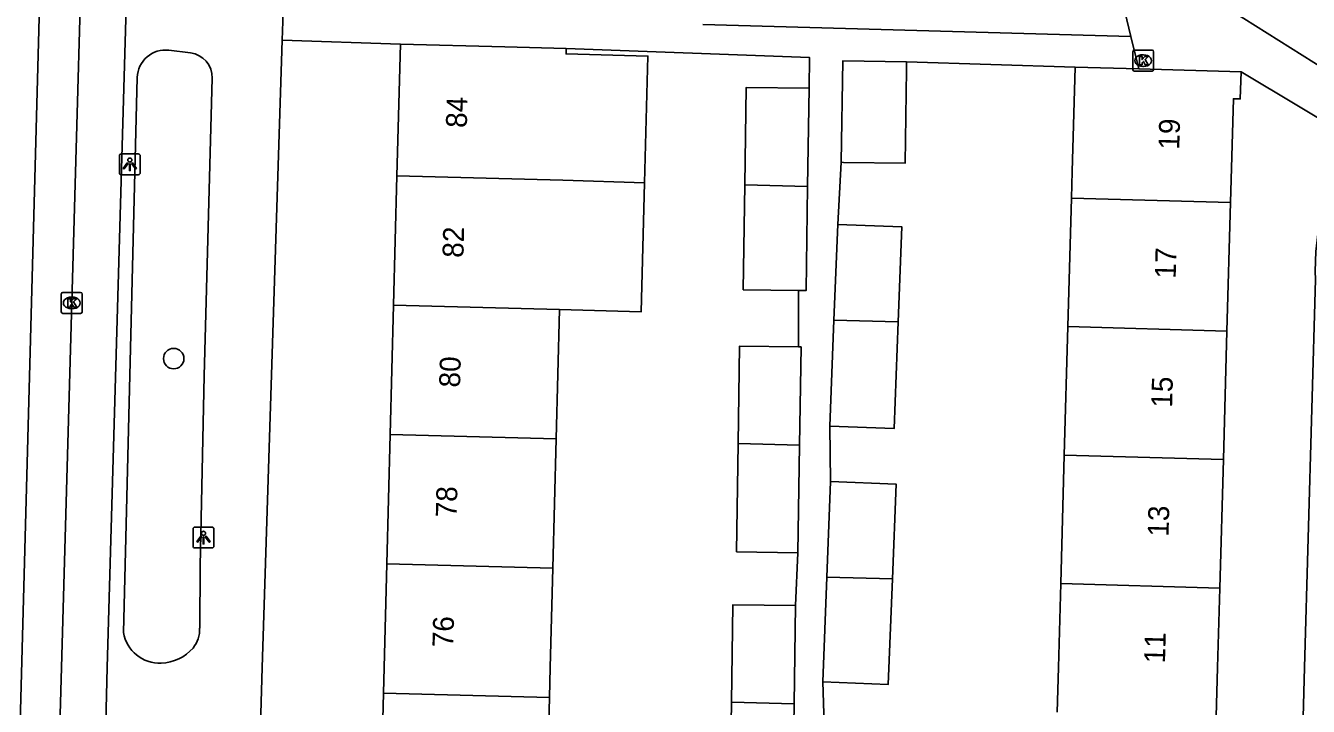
# Model space of a CAD drawing. Extents: x 162026 to 163499, y 387297 to 388169.
# Drawn here: x 162905.4 to 162966.8, y 387998.1 to 388030.7 of the extents above; entities that cross this region are included whole.
import ezdxf

# ---------------------------------------------------------------- set-up
doc = ezdxf.new("R2010")
doc.units = 0
for name, color, linetype in [('IMGEO_Boom', 7, 'Continuous'), ('IMGEO_Fietspad_gesloten', 7, 'Continuous'), ('IMGEO_Kolk', 7, 'Continuous'), ('IMGEO_Lichtpunt', 7, 'Continuous'), ('IMGEO_Pand', 7, 'Continuous'), ('IMGEO_Pand_nummerreeks', 7, 'Continuous'), ('IMGEO_Rijbaan_lokaal_gesloten', 7, 'Continuous'), ('IMGEO_Voetpad_open', 7, 'Continuous')]:
    doc.layers.add(name, color=color, linetype=linetype)

msp = doc.modelspace()

# ---------------------------------------------------------------- linework, layer by layer
at = {"layer": 'IMGEO_Boom'}
msp.add_circle((162912.495, 388014.794), 0.489, dxfattribs=at)
at = {"layer": 'IMGEO_Fietspad_gesloten'}
msp.add_lwpolyline([(162905.708, 387939.244), (162905.423, 387939.747), (162907.132, 388000), (162908.764, 388058.137), (162909.394, 388076.512), (162909.458, 388077.274)], dxfattribs=at)
at = {"layer": 'IMGEO_Kolk'}
for p, q in [((162958.37, 388028.634), (162958.37, 388029.486)), ((162958.445, 388029.56), (162959.297, 388029.56)), ((162959.371, 388029.486), (162959.371, 388028.634)), ((162958.858, 388029.34), (162958.883, 388029.34)), ((162959.297, 388028.56), (162958.445, 388028.56)), ((162958.881, 388028.78), (162958.856, 388028.78)), ((162907.118, 388017.033), (162907.118, 388017.885)), ((162907.193, 388017.959), (162908.045, 388017.959)), ((162908.119, 388017.885), (162908.119, 388017.033)), ((162907.629, 388017.179), (162907.604, 388017.179)), ((162907.606, 388017.739), (162907.631, 388017.739)), ((162908.045, 388016.959), (162907.193, 388016.959))]:
    msp.add_line(p, q, dxfattribs=at)
for points in [[(162958.37, 388028.634), (162958.37, 388029.486)], [(162958.445, 388029.56), (162959.297, 388029.56)], [(162959.371, 388029.486), (162959.371, 388028.634)], [(162958.691, 388029.26), (162958.814, 388029.26), (162958.814, 388029.109), (162958.944, 388029.26), (162959.108, 388029.26), (162958.962, 388029.109), (162959.115, 388028.86), (162958.963, 388028.86), (162958.878, 388029.024), (162958.814, 388028.957), (162958.814, 388028.86), (162958.691, 388028.86), (162958.691, 388029.26)], [(162959.297, 388028.56), (162958.445, 388028.56)], [(162907.118, 388017.033), (162907.118, 388017.885)], [(162907.193, 388017.959), (162908.045, 388017.959)], [(162908.119, 388017.885), (162908.119, 388017.033)], [(162907.439, 388017.659), (162907.562, 388017.659), (162907.562, 388017.508), (162907.692, 388017.659), (162907.856, 388017.659), (162907.71, 388017.508), (162907.863, 388017.259), (162907.711, 388017.259), (162907.626, 388017.423), (162907.562, 388017.356), (162907.562, 388017.259), (162907.439, 388017.259), (162907.439, 388017.659)], [(162908.045, 388016.959), (162907.193, 388016.959)]]:
    msp.add_lwpolyline(points, dxfattribs=at)
for centre, start, end in [((162958.447, 388029.484), 91.55205, 178.44795), ((162958.447, 388029.484), 91.55205, 178.44795), ((162959.295, 388029.484), 1.55205, 88.44795), ((162959.295, 388029.484), 1.55205, 88.44795), ((162958.447, 388028.636), 181.55205, 268.44795), ((162958.447, 388028.636), 181.55205, 268.44795), ((162959.295, 388028.636), 271.55205, 358.44795), ((162959.295, 388028.636), 271.55205, 358.44795), ((162907.195, 388017.883), 91.55205, 178.44795), ((162907.195, 388017.883), 91.55205, 178.44795), ((162908.043, 388017.883), 1.55205, 88.44795), ((162908.043, 388017.883), 1.55205, 88.44795), ((162907.195, 388017.035), 181.55205, 268.44795), ((162907.195, 388017.035), 181.55205, 268.44795), ((162908.043, 388017.035), 271.55205, 358.44795), ((162908.043, 388017.035), 271.55205, 358.44795)]:
    msp.add_arc(centre, 0.0765, start, end, dxfattribs=at)
for centre, major_axis, ratio, start_param, end_param in [((162958.857, 388029.06), (-0.387, 0.002), 0.722429, 4.712389, 7.853982), ((162958.882, 388029.06), (-0.39, 0.002), 0.717154, 1.570796, 4.712389), ((162907.605, 388017.459), (-0.387, 0.002), 0.722429, 4.712389, 7.853982), ((162907.63, 388017.459), (-0.39, 0.002), 0.717154, 1.570796, 4.712389)]:
    msp.add_ellipse(centre, major_axis=major_axis, ratio=ratio, start_param=start_param, end_param=end_param, dxfattribs=at)
at = {"layer": 'IMGEO_Lichtpunt'}
for p, q in [((162909.898, 388024.501), (162909.898, 388023.694)), ((162909.898, 388024.501), (162909.898, 388023.694)), ((162910.8, 388024.596), (162909.992, 388024.596)), ((162910.8, 388024.596), (162909.992, 388024.596)), ((162910.894, 388023.694), (162910.894, 388024.501)), ((162910.894, 388023.694), (162910.894, 388024.501)), ((162909.992, 388023.6), (162910.8, 388023.6)), ((162909.992, 388023.6), (162910.8, 388023.6)), ((162914.324, 388006.727), (162913.516, 388006.727)), ((162914.324, 388006.727), (162913.516, 388006.727)), ((162913.422, 388006.632), (162913.422, 388005.825)), ((162913.422, 388006.632), (162913.422, 388005.825)), ((162914.418, 388005.825), (162914.418, 388006.632)), ((162914.418, 388005.825), (162914.418, 388006.632)), ((162913.516, 388005.731), (162914.324, 388005.731)), ((162913.516, 388005.731), (162914.324, 388005.731))]:
    msp.add_line(p, q, dxfattribs=at)
for points in [[(162910.272, 388024.165), (162910.311, 388024.137), (162910.123, 388023.875), (162910.085, 388023.902), (162910.272, 388024.165)], [(162910.374, 388024.117), (162910.421, 388024.117), (162910.421, 388023.795), (162910.374, 388023.795), (162910.374, 388024.117)], [(162910.484, 388024.137), (162910.522, 388024.164), (162910.709, 388023.902), (162910.67, 388023.874), (162910.484, 388024.137)], [(162913.796, 388006.296), (162913.835, 388006.268), (162913.647, 388006.006), (162913.609, 388006.033), (162913.796, 388006.296)], [(162913.898, 388006.248), (162913.945, 388006.248), (162913.945, 388005.926), (162913.898, 388005.926), (162913.898, 388006.248)], [(162914.008, 388006.268), (162914.046, 388006.295), (162914.233, 388006.033), (162914.194, 388006.005), (162914.008, 388006.268)]]:
    msp.add_lwpolyline(points, dxfattribs=at)
for centre in [(162910.397, 388024.299), (162913.921, 388006.43)]:
    msp.add_circle(centre, 0.0994, dxfattribs=at)
for centre, start, end in [((162909.992, 388024.501), 90, 180), ((162909.992, 388024.501), 90, 180), ((162910.8, 388024.501), 0, 90), ((162910.8, 388024.501), 0, 90), ((162909.992, 388023.694), 180, 270), ((162909.992, 388023.694), 180, 270), ((162910.8, 388023.694), 270, 0), ((162910.8, 388023.694), 270, 360), ((162913.516, 388006.632), 90, 180), ((162913.516, 388006.632), 90, 180), ((162914.324, 388006.632), 0, 90), ((162914.324, 388006.632), 0, 90), ((162913.516, 388005.825), 180, 270), ((162913.516, 388005.825), 180, 270), ((162914.324, 388005.825), 270, 0), ((162914.324, 388005.825), 270, 360)]:
    msp.add_arc(centre, 0.0946, start, end, dxfattribs=at)
at = {"layer": 'IMGEO_Pand'}
for points in [[(162923.337, 388029.851), (162923.173, 388023.539)], [(162931.273, 388029.645), (162928.336, 388029.721), (162923.337, 388029.851)], [(162931.273, 388029.645), (162931.266, 388029.381), (162935.182, 388029.28), (162935.024, 388023.211)], [(162947.55, 388028.998), (162944.5, 388029.043), (162944.428, 388024.191)], [(162944.428, 388024.191), (162944.53, 388024.189), (162947.478, 388024.146), (162947.544, 388028.626), (162947.55, 388028.998)], [(162955.612, 388028.75), (162955.473, 388023.752), (162955.438, 388022.479)], [(162958.655, 388028.666), (162955.612, 388028.75)], [(162958.655, 388028.666), (162963.553, 388028.53)], [(162963.046, 388022.267), (162963.184, 388027.235), (162963.517, 388027.225), (162963.553, 388028.53)], [(162939.815, 388023.107), (162939.884, 388027.779), (162942.886, 388027.735)], [(162942.816, 388023.029), (162942.886, 388027.735)], [(162923.173, 388023.539), (162923.013, 388017.347)], [(162935.024, 388023.211), (162931.109, 388023.333), (162923.173, 388023.539)], [(162935.024, 388023.211), (162934.864, 388017.04), (162930.949, 388017.141)], [(162942.377, 388018.054), (162939.741, 388018.093), (162939.815, 388023.107)], [(162942.816, 388023.029), (162939.815, 388023.107)], [(162942.377, 388018.054), (162942.742, 388018.049), (162942.816, 388023.029)], [(162955.438, 388022.479), (162955.267, 388016.326)], [(162963.046, 388022.267), (162955.438, 388022.479)], [(162962.876, 388016.115), (162963.046, 388022.267)], [(162944.259, 388021.216), (162944.079, 388016.636)], [(162947.154, 388016.551), (162947.333, 388021.095), (162944.259, 388021.216)], [(162923.013, 388017.347), (162922.852, 388011.156)], [(162923.013, 388017.347), (162930.949, 388017.141)], [(162930.949, 388017.141), (162930.788, 388010.95)], [(162944.079, 388016.636), (162943.879, 388011.562)], [(162943.879, 388011.562), (162946.953, 388011.44), (162947.154, 388016.551)], [(162947.154, 388016.551), (162944.079, 388016.636)], [(162955.267, 388016.326), (162955.097, 388010.174)], [(162955.267, 388016.326), (162962.876, 388016.115)], [(162962.705, 388009.963), (162962.876, 388016.115)], [(162939.494, 388010.724), (162939.563, 388015.396), (162942.377, 388015.355)], [(162942.433, 388010.648), (162942.503, 388015.353), (162942.377, 388015.355)], [(162922.692, 388004.964), (162922.852, 388011.156)], [(162922.852, 388011.156), (162930.788, 388010.95)], [(162930.788, 388010.95), (162930.627, 388004.758)], [(162942.357, 388005.503), (162939.418, 388005.546), (162939.494, 388010.724)], [(162939.494, 388010.724), (162942.433, 388010.648)], [(162942.357, 388005.503), (162942.433, 388010.648)], [(162955.097, 388010.174), (162954.926, 388004.022)], [(162955.097, 388010.174), (162962.705, 388009.963)], [(162962.705, 388009.963), (162962.535, 388003.811)], [(162943.918, 388008.912), (162943.738, 388004.332)], [(162946.871, 388004.245), (162947.05, 388008.789), (162943.918, 388008.912)], [(162922.692, 388004.964), (162922.563, 388000), (162922.531, 387998.77)], [(162930.627, 388004.758), (162922.692, 388004.964)], [(162930.627, 388004.758), (162930.504, 388000), (162930.467, 387998.564)], [(162943.738, 388004.332), (162943.54, 387999.317)], [(162943.738, 388004.332), (162946.871, 388004.245)], [(162943.54, 387999.317), (162946.672, 387999.194), (162946.871, 388004.245)], [(162954.926, 388004.022), (162954.815, 388000), (162954.756, 387997.872)], [(162954.926, 388004.022), (162962.535, 388003.811)], [(162962.535, 388003.811), (162962.429, 388000), (162962.364, 387997.66)], [(162939.173, 387998.338), (162939.242, 388003.01), (162942.246, 388002.966)], [(162942.177, 387998.26), (162942.246, 388002.966)], [(162922.531, 387998.77), (162922.37, 387992.583)], [(162922.531, 387998.77), (162930.467, 387998.564)], [(162930.467, 387998.564), (162930.306, 387992.377)], [(162941.661, 387993.245), (162939.099, 387993.283), (162939.173, 387998.338)], [(162942.177, 387998.26), (162939.173, 387998.338)], [(162941.661, 387993.245), (162942.103, 387993.239), (162942.177, 387998.26)]]:
    msp.add_lwpolyline(points, dxfattribs=at)
at = {"layer": 'IMGEO_Rijbaan_lokaal_gesloten'}
msp.add_lwpolyline([(162907.308, 388077.349), (162903.572, 387939.298)], dxfattribs=at)
at = {"layer": 'IMGEO_Voetpad_open'}
for points in [[(162911.403, 388073.627), (162911.347, 388070.968), (162909.699, 388013.338), (162909.319, 388000), (162908.724, 387975.533)], [(162970.374, 388026.86), (162963.682, 388031.08), (162959.655, 388033.62), (162959.232, 388035.37)], [(162957.408, 388033.89), (162958.285, 388030.217)], [(162917.682, 388030.032), (162917.725, 388031.38)], [(162937.804, 388030.788), (162958.285, 388030.217)], [(162915.809, 387967.853), (162916.722, 388000), (162917.682, 388030.032)], [(162923.337, 388029.851), (162917.682, 388030.032)], [(162958.285, 388030.217), (162958.655, 388028.666)], [(162912.265, 388029.558), (162913.298, 388029.43)], [(162942.886, 388027.735), (162942.908, 388029.217), (162931.273, 388029.645)], [(162955.612, 388028.75), (162947.55, 388028.998)], [(162910.092, 388001.684), (162910.753, 388028.256)], [(162914.334, 388028.224), (162913.951, 388013.971), (162913.768, 388004.873), (162913.738, 388001.881)], [(162963.553, 388028.53), (162969.04, 388025.243)], [(162969.04, 388025.243), (162968.528, 388024.44), (162968.089, 388023.595), (162967.728, 388022.714), (162967.446, 388021.805), (162967.248, 388020.874), (162967.133, 388019.929), (162967.103, 388018.977), (162967.115, 388018.588), (162966.592, 388000), (162965.691, 387966.665)], [(162944.428, 388024.191), (162944.259, 388021.216)], [(162942.377, 388015.355), (162942.377, 388018.054)], [(162943.879, 388011.562), (162943.918, 388008.912)], [(162942.246, 388002.966), (162942.357, 388005.503)], [(162943.54, 387999.317), (162943.622, 387996.783)]]:
    msp.add_lwpolyline(points, dxfattribs=at)
for centre, radius, start, end in [((162912.1, 388028.221), 1.347, 82.96335, 178.50087), ((162913.152, 388028.257), 1.183, 358.42338, 82.90429), ((162912.341, 388001.824), 1.398, 320.63309, 2.35141), ((162911.823, 388001.965), 1.753, 189.20643, 272.62252), ((162911.812, 388002.359), 2.148, 272.42673, 318.54095)]:
    msp.add_arc(centre, radius, start, end, dxfattribs=at)

# ---------------------------------------------------------------- texts
at = {"layer": 'IMGEO_Pand_nummerreeks'}
for s, rotation, p in [('84', 88.51625, (162926.514, 388025.831)), ('19', 88.41068, (162960.595, 388024.786)), ('82', 88.51625, (162926.352, 388019.612)), ('17', 88.41068, (162960.423, 388018.61)), ('80', 88.5137, (162926.192, 388013.401)), ('15', 88.41068, (162960.252, 388012.433)), ('78', 88.5137, (162926.03, 388007.185)), ('13', 88.41068, (162960.081, 388006.257)), ('76', 88.5137, (162925.869, 388000.965)), ('11', 88.41068, (162959.912, 388000.195))]:
    msp.add_text(s, height=1, rotation=rotation, dxfattribs=at).set_placement(p)

doc.saveas('drawing.dxf')
